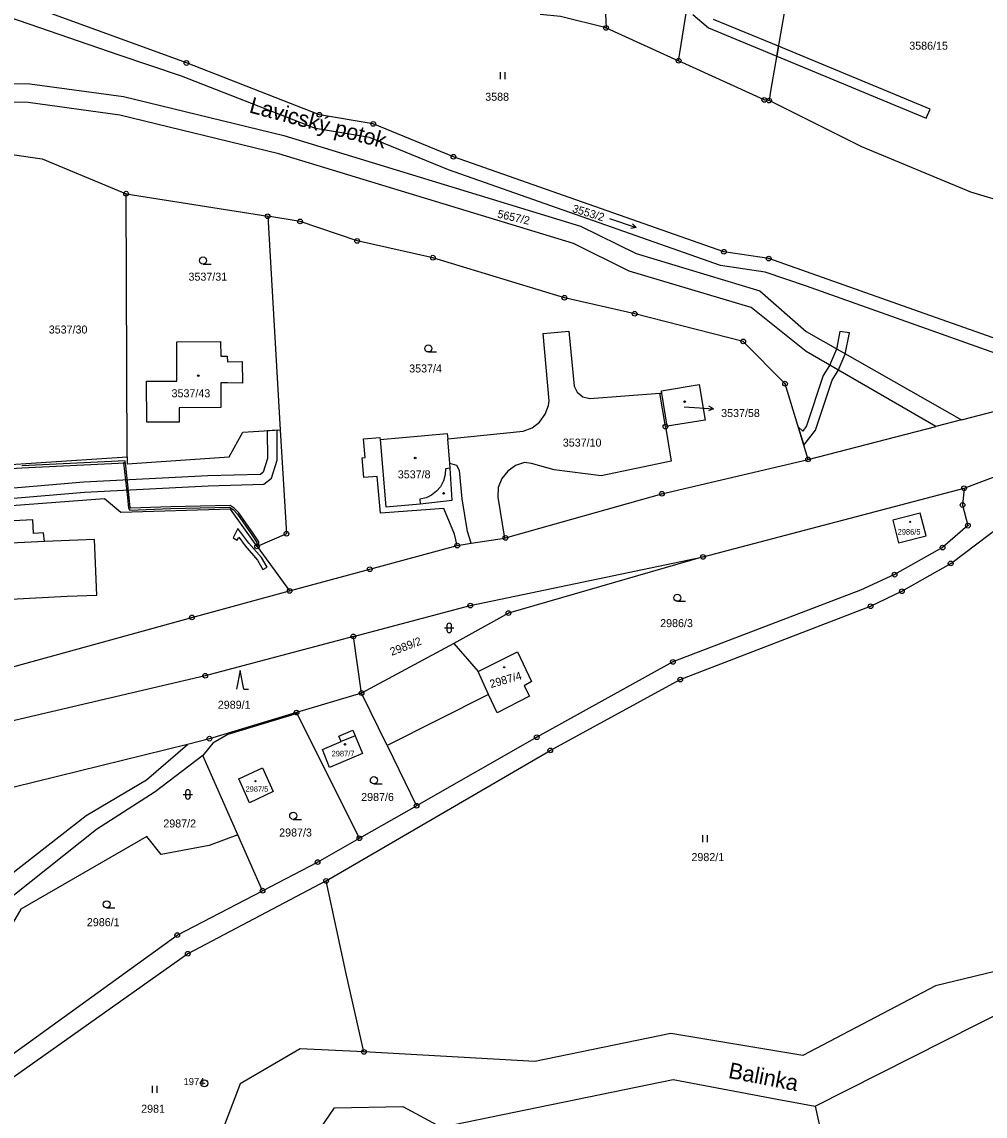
# Model space of a CAD drawing. Extents: x -644096 to -634268, y -1141430 to -1133463.
# Drawn here: x -640815.2 to -640610.5, y -1138361.1 to -1138128.6 of the extents above; entities that cross this region are included whole.
import ezdxf

# ---------------------------------------------------------------- set-up
doc = ezdxf.new("R2010")
doc.units = 0
for name, color, linetype in [('_CIVIL_CONSTRUCTION', 7, 'Continuous'), ('B_Hranice _3D', 7, 'Continuous'), ('M_Svah_Nasyp', 7, 'Continuous'), ('M_Svah_Zarez', 7, 'Continuous'), ('svrsek_osa_sjezdy', 7, 'Continuous'), ('svrsek_osa_VRT', 7, 'Continuous'), ('svrsek_popisy_VRT', 7, 'Continuous'), ('terminal_VRT', 7, 'Continuous')]:
    doc.layers.add(name, color=color, linetype=linetype)

msp = doc.modelspace()

# ---------------------------------------------------------------- linework, layer by layer
at = {"layer": '_CIVIL_CONSTRUCTION'}
for centre, radius in [((-640691.01, -1138129.89), 0.5), ((-640691.01, -1138129.89), 0.0303), ((-640780.18, -1138137.33), 0.5), ((-640780.18, -1138137.33), 0.0303), ((-640675.58, -1138136.84), 0.5), ((-640675.58, -1138136.84), 0.0303), ((-640657.38, -1138145.17), 0.5), ((-640656.38, -1138145.31), 0.5), ((-640657.38, -1138145.17), 0.0303), ((-640656.38, -1138145.31), 0.0303), ((-640751.94, -1138148.32), 0.5), ((-640751.94, -1138148.32), 0.0303), ((-640740.49, -1138150.27), 0.5), ((-640740.49, -1138150.27), 0.0303), ((-640723.45, -1138157.25), 0.5), ((-640723.45, -1138157.25), 0.0303), ((-640793, -1138165.1), 0.5), ((-640793, -1138165.1), 0.0303), ((-640762.92, -1138169.9), 0.5), ((-640762.92, -1138169.9), 0.0303), ((-640756.03, -1138171), 0.5), ((-640756.03, -1138171), 0.0303), ((-640743.91, -1138175.12), 0.5), ((-640743.91, -1138175.12), 0.0303), ((-640665.95, -1138177.45), 0.5), ((-640665.95, -1138177.45), 0.0303), ((-640727.81, -1138178.7), 0.5), ((-640727.81, -1138178.7), 0.0303), ((-640656.45, -1138178.88), 0.5), ((-640656.45, -1138178.88), 0.0303), ((-640699.85, -1138187.21), 0.5), ((-640699.85, -1138187.21), 0.0303), ((-640684.93, -1138190.61), 0.5), ((-640684.93, -1138190.61), 0.0303), ((-640661.86, -1138196.48), 0.5), ((-640661.86, -1138196.48), 0.0303), ((-640652.97, -1138205.47), 0.5), ((-640652.97, -1138205.47), 0.0303), ((-640678.39, -1138214.59), 0.5), ((-640678.39, -1138214.59), 0.0303), ((-640648.08, -1138221.55), 0.5), ((-640648.08, -1138221.55), 0.0303), ((-640679.14, -1138228.85), 0.5), ((-640614.92, -1138227.7), 0.5), ((-640614.92, -1138227.7), 0.0303), ((-640679.14, -1138228.85), 0.0303), ((-640615.25, -1138231.25), 0.5), ((-640615.25, -1138231.25), 0.0303), ((-640614.11, -1138235.64), 0.5), ((-640614.11, -1138235.64), 0.0303), ((-640758.94, -1138237.36), 0.5), ((-640758.94, -1138237.36), 0.0303), ((-640712.39, -1138238.25), 0.5), ((-640765.16, -1138240.05), 0.5), ((-640765.16, -1138240.05), 0.0303), ((-640722.64, -1138239.86), 0.5), ((-640722.64, -1138239.86), 0.0303), ((-640712.39, -1138238.25), 0.0303), ((-640619.49, -1138240.29), 0.5), ((-640619.49, -1138240.29), 0.0303), ((-640670.4, -1138242.29), 0.5), ((-640670.4, -1138242.29), 0.0303), ((-640741.23, -1138244.89), 0.5), ((-640741.23, -1138244.89), 0.0303), ((-640617.77, -1138243.67), 0.5), ((-640617.77, -1138243.67), 0.0303), ((-640629.69, -1138246.05), 0.5), ((-640629.69, -1138246.05), 0.0303), ((-640758.28, -1138249.51), 0.5), ((-640758.28, -1138249.51), 0.0303), ((-640628.13, -1138249.58), 0.5), ((-640628.13, -1138249.58), 0.0303), ((-640719.86, -1138252.63), 0.5), ((-640719.86, -1138252.63), 0.0303), ((-640711.77, -1138254.23), 0.5), ((-640711.77, -1138254.23), 0.0303), ((-640634.79, -1138252.76), 0.5), ((-640634.79, -1138252.76), 0.0303), ((-640779.02, -1138255.14), 0.5), ((-640779.02, -1138255.14), 0.0303), ((-640744.72, -1138259.18), 0.5), ((-640744.72, -1138259.18), 0.0303), ((-640676.8, -1138264.58), 0.5), ((-640676.8, -1138264.58), 0.0303), ((-640776.18, -1138267.52), 0.5), ((-640776.18, -1138267.52), 0.0303), ((-640675.23, -1138268.35), 0.5), ((-640675.23, -1138268.35), 0.0303), ((-640742.96, -1138271.2), 0.5), ((-640742.96, -1138271.2), 0.0303), ((-640756.78, -1138275.35), 0.5), ((-640756.78, -1138275.35), 0.0303), ((-640775.29, -1138280.9), 0.5), ((-640775.29, -1138280.9), 0.0303), ((-640705.73, -1138280.59), 0.5), ((-640705.73, -1138280.59), 0.0303), ((-640702.86, -1138283.39), 0.5), ((-640702.86, -1138283.39), 0.0303), ((-640731.28, -1138295.14), 0.5), ((-640731.28, -1138295.14), 0.0303), ((-640743.44, -1138302.06), 0.5), ((-640743.44, -1138302.06), 0.0303), ((-640752.31, -1138307.11), 0.5), ((-640752.31, -1138307.11), 0.0303), ((-640750.51, -1138311.12), 0.5), ((-640750.51, -1138311.12), 0.0303), ((-640764, -1138313.2), 0.5), ((-640764, -1138313.2), 0.0303), ((-640782.13, -1138322.65), 0.5), ((-640782.13, -1138322.65), 0.0303), ((-640779.9, -1138326.59), 0.5), ((-640779.9, -1138326.59), 0.0303), ((-640742.47, -1138347.47), 0.5), ((-640742.47, -1138347.47), 0.0303), ((-640776.37, -1138354.13), 0.75), ((-640776.37, -1138354.13), 0.03)]:
    msp.add_circle(centre, radius, dxfattribs=at)
at = {"layer": 'B_Hranice _3D'}
for points in [[(-640672.6, -1138127.02), (-640669.27, -1138129.88), (-640654.74, -1138135.9), (-640654.39, -1138133.77), (-640668.15, -1138128.06)], [(-640862.91, -1138233.71), (-640801.86, -1138228.52), (-640775.56, -1138227.16), (-640763.72, -1138226.82), (-640762.08, -1138225.52), (-640760.89, -1138221.7), (-640760.94, -1138215.34), (-640763.04, -1138215.46), (-640762.99, -1138221.38), (-640763.9, -1138224.28), (-640764.48, -1138224.74), (-640775.64, -1138225.06), (-640802, -1138226.42), (-640864.13, -1138231.7)], [(-640818.63, -1138223.58), (-640815.15, -1138223.36), (-640793.19, -1138222.27), (-640793.21, -1138221.87), (-640815.17, -1138222.96)]]:
    msp.add_lwpolyline(points, dxfattribs=at)
for points in [[(-640654.74, -1138135.9), (-640622.96, -1138149.08), (-640622.16, -1138147.14), (-640654.39, -1138133.77)], [(-640649, -1138218.53), (-640646.52, -1138215.34), (-640642.99, -1138204.73), (-640641.69, -1138202.69), (-640640.21, -1138199.21), (-640639.28, -1138194.67), (-640641.36, -1138194.39), (-640642.05, -1138198.17), (-640643.53, -1138201.64), (-640644.88, -1138203.75), (-640648.42, -1138214.42), (-640649.16, -1138215.55), (-640650.19, -1138214.62)], [(-640764.8, -1138239.89), (-640764.81, -1138239.11), (-640766.06, -1138237.19), (-640769.02, -1138232.93), (-640770.03, -1138231.92), (-640770.91, -1138231.34), (-640783.5, -1138231.62), (-640792.01, -1138231.94), (-640792.12, -1138231.79), (-640792.35, -1138229.64), (-640793.14, -1138222.26), (-640793.54, -1138222.3), (-640792.75, -1138229.68), (-640792.5, -1138231.93), (-640792.21, -1138232.34), (-640783.48, -1138232.02), (-640771.03, -1138231.74), (-640770.29, -1138232.24), (-640769.32, -1138233.19), (-640766.4, -1138237.41), (-640765.21, -1138239.23), (-640765.16, -1138240.05)], [(-640770.29, -1138238.26), (-640769.39, -1138238.72), (-640769.09, -1138238.12), (-640767.72, -1138239.95), (-640765.08, -1138242.96), (-640763.92, -1138244.95), (-640763.06, -1138244.45), (-640764.26, -1138242.38), (-640766.94, -1138239.33), (-640769.25, -1138236.22)]]:
    msp.add_lwpolyline(points, close=True, dxfattribs=at)
at = {"layer": 'M_Svah_Nasyp'}
for p, q in [((-640678.03, -1138214.53), (-640679.17, -1138207.49)), ((-640739.03, -1138217.34), (-640737.81, -1138231.62)), ((-640725.15, -1138223.53), (-640725.2, -1138224.74)), ((-640724.13, -1138223.45), (-640725.15, -1138223.53)), ((-640724.13, -1138223.45), (-640724.22, -1138222.46)), ((-640723.72, -1138230.24), (-640724.13, -1138223.45)), ((-640725.58, -1138226.14), (-640726.22, -1138227.37)), ((-640725.2, -1138224.74), (-640725.58, -1138226.14)), ((-640727.02, -1138228.31), (-640728.13, -1138229.17)), ((-640726.22, -1138227.37), (-640727.02, -1138228.31)), ((-640737.81, -1138231.62), (-640730.49, -1138231.01)), ((-640729.27, -1138229.7), (-640730.59, -1138230.02)), ((-640730.59, -1138230.02), (-640730.49, -1138231.01)), ((-640730.49, -1138231.01), (-640723.72, -1138230.24)), ((-640728.13, -1138229.17), (-640729.27, -1138229.7)), ((-640810.33, -1138239.03), (-640828.54, -1138239.84)), ((-640715.99, -1138271.55), (-640718.16, -1138266.65)), ((-640744.36, -1138280.31), (-640747.3, -1138281.5))]:
    msp.add_line(p, q, dxfattribs=at)
at = {"layer": 'M_Svah_Zarez'}
for centre, radius in [((-640777.67, -1138203.76), 0.175), ((-640674.31, -1138209.31), 0.175), ((-640731.58, -1138221.25), 0.175), ((-640725.53, -1138228.78), 0.175), ((-640626.39, -1138234.83), 0.123), ((-640712.67, -1138265.74), 0.117), ((-640746.49, -1138282.1), 0.175), ((-640765.49, -1138289.92), 0.117)]:
    msp.add_circle(centre, radius, dxfattribs=at)
at = {"layer": 'svrsek_osa_sjezdy'}
for p, q in [((-640713.45, -1138140.78), (-640713.45, -1138139.28)), ((-640712.45, -1138140.78), (-640712.45, -1138139.28)), ((-640690.31, -1138170.37), (-640684.64, -1138172.32)), ((-640684.64, -1138172.32), (-640685.73, -1138172.48)), ((-640684.64, -1138172.32), (-640685.4, -1138171.53)), ((-640776.67, -1138180.05), (-640774.92, -1138180.05)), ((-640728.78, -1138198.73), (-640727.03, -1138198.73)), ((-640675.85, -1138251.71), (-640674.1, -1138251.71)), ((-640725.34, -1138257.36), (-640723.34, -1138257.36)), ((-640724.84, -1138256.86), (-640724.84, -1138257.86)), ((-640723.84, -1138257.86), (-640723.84, -1138256.86)), ((-640768.77, -1138266.41), (-640769.52, -1138270.41)), ((-640768.02, -1138270.41), (-640768.77, -1138266.41)), ((-640768.02, -1138270.41), (-640767.02, -1138270.41)), ((-640740.35, -1138290.47), (-640738.6, -1138290.47)), ((-640780.88, -1138292.74), (-640778.88, -1138292.74)), ((-640780.38, -1138292.24), (-640780.38, -1138293.24)), ((-640779.38, -1138293.24), (-640779.38, -1138292.24)), ((-640757.5, -1138298.04), (-640755.75, -1138298.04)), ((-640670.44, -1138302.89), (-640670.44, -1138301.39)), ((-640669.44, -1138302.89), (-640669.44, -1138301.39)), ((-640797.15, -1138316.85), (-640795.4, -1138316.85)), ((-640787.38, -1138356.15), (-640787.38, -1138354.65)), ((-640786.38, -1138356.15), (-640786.38, -1138354.65))]:
    msp.add_line(p, q, dxfattribs=at)
for centre in [(-640776.67, -1138179.3), (-640728.78, -1138197.98), (-640675.85, -1138250.96), (-640740.35, -1138289.72), (-640757.5, -1138297.29), (-640797.15, -1138316.1)]:
    msp.add_circle(centre, 0.75, dxfattribs=at)
for centre, start, end in [((-640724.34, -1138256.86), 0, 180), ((-640724.34, -1138257.86), 180, 359.9879), ((-640779.88, -1138292.24), 0, 180), ((-640779.88, -1138293.24), 180, 359.9879)]:
    msp.add_arc(centre, 0.5, start, end, dxfattribs=at)
at = {"layer": 'svrsek_popisy_VRT'}
for p, q in [((-640674.39, -1138210.39), (-640671.18, -1138210.63)), ((-640671.18, -1138210.63), (-640668.19, -1138210.84)), ((-640668.19, -1138210.84), (-640669.22, -1138211.27)), ((-640668.19, -1138210.84), (-640669.15, -1138210.27))]:
    msp.add_line(p, q, dxfattribs=at)
at = {"layer": 'terminal_VRT'}
for p, q in [((-640691.01, -1138129.89), (-640675.58, -1138136.84)), ((-640793, -1138165.1), (-640762.92, -1138169.9)), ((-640792.79, -1138221), (-640793, -1138165.1)), ((-640762.92, -1138169.9), (-640760.25, -1138215.3)), ((-640678.39, -1138214.59), (-640679.57, -1138207.52)), ((-640648.08, -1138221.55), (-640620.96, -1138214.55)), ((-640615.44, -1138213.12), (-640620.96, -1138214.55)), ((-640818.57, -1138222.75), (-640792.79, -1138221)), ((-640670.4, -1138242.29), (-640614.92, -1138227.7)), ((-640765.16, -1138240.05), (-640758.28, -1138249.51)), ((-640722.64, -1138239.86), (-640719.67, -1138239.39)), ((-640719.67, -1138239.39), (-640712.57, -1138238.28)), ((-640670.4, -1138242.29), (-640711.77, -1138254.23)), ((-640711.77, -1138254.23), (-640723.34, -1138260.67)), ((-640742.96, -1138271.2), (-640744.72, -1138259.18)), ((-640723.34, -1138260.67), (-640742.96, -1138271.2)), ((-640742.96, -1138271.2), (-640756.78, -1138275.35)), ((-640737.5, -1138282.38), (-640742.96, -1138271.2)), ((-640756.78, -1138275.35), (-640756.67, -1138275.57)), ((-640769.26, -1138301.31), (-640776.7, -1138284.47)), ((-640737.5, -1138282.38), (-640731.28, -1138295.14)), ((-640743.44, -1138302.06), (-640731.28, -1138295.14)), ((-640764, -1138313.2), (-640769.26, -1138301.31)), ((-640646.6, -1138358.96), (-640595.1, -1138333)), ((-640646.6, -1138358.96), (-640640.49, -1138385.68))]:
    msp.add_line(p, q, dxfattribs=at)
for points in [[(-640675.58, -1138136.84), (-640675.31, -1138135.16), (-640665.31, -1138072.71), (-640658.19, -1138032.78)], [(-640680.21, -1138042.45), (-640688.66, -1138081.55), (-640691.89, -1138110.84), (-640691.08, -1138128.39), (-640691.01, -1138129.89)], [(-641244.21, -1138086.95), (-641234.4, -1138092.05), (-641201.79, -1138101.76), (-641172.76, -1138115.04), (-641152.82, -1138121.22), (-641127.58, -1138125.33), (-641093.99, -1138131.84), (-641066.97, -1138139.72), (-641041.29, -1138141.09), (-641021.94, -1138140.66), (-640939.51, -1138137.08), (-640892.07, -1138138.59), (-640868.78, -1138141.01), (-640813.5, -1138141.75), (-640793.59, -1138144.46), (-640759.49, -1138152.75), (-640696.46, -1138171.98), (-640684.63, -1138177.83), (-640658.32, -1138185.71), (-640648.46, -1138194.4), (-640615.44, -1138213.12)], [(-640649.66, -1138106.73), (-640656.04, -1138143.34), (-640656.38, -1138145.31)], [(-640554.01, -1138196.37), (-640554.62, -1138195.82), (-640565.38, -1138195.25), (-640588.06, -1138203.04), (-640621, -1138191.39), (-640656.45, -1138178.88), (-640665.95, -1138177.45), (-640723.45, -1138157.25), (-640740.49, -1138150.27), (-640751.94, -1138148.32), (-640780.18, -1138137.33), (-640820.55, -1138122.56)], [(-640589.06, -1138205.87), (-640648.41, -1138184.73), (-640657.18, -1138181.8), (-640666.68, -1138180.37), (-640724.52, -1138160.06), (-640741.32, -1138153.17), (-640752.74, -1138151.23), (-640781.24, -1138140.14), (-640794.52, -1138135.66), (-640826.43, -1138124.69)], [(-640620.96, -1138214.55), (-640648.48, -1138198.63), (-640660.2, -1138189.32), (-640686.1, -1138181.57), (-640697.94, -1138175.71), (-640760.55, -1138156.61), (-640794.33, -1138148.4), (-640813.8, -1138145.75), (-640869.01, -1138145.01), (-640892.34, -1138142.58), (-640939.51, -1138141.08), (-641021.86, -1138143.66), (-641041.34, -1138144.09), (-641067.48, -1138142.7), (-641094.7, -1138134.76), (-641128.11, -1138128.28)], [(-640691.01, -1138129.89), (-640700.68, -1138127.42), (-640704.99, -1138127.01)], [(-640656.38, -1138145.31), (-640657.38, -1138145.17), (-640675.58, -1138136.84)], [(-640605.93, -1138167.06), (-640613.51, -1138164.81), (-640636.65, -1138155.13), (-640656.38, -1138145.31)], [(-640818.22, -1138156.64), (-640810.82, -1138157.67), (-640793, -1138165.1)], [(-640648.08, -1138221.55), (-640652.97, -1138205.47), (-640661.86, -1138196.48), (-640684.93, -1138190.61), (-640699.85, -1138187.21), (-640727.81, -1138178.7), (-640743.91, -1138175.12), (-640756.03, -1138171), (-640762.92, -1138169.9)], [(-640724.67, -1138217.17), (-640708.62, -1138215.59), (-640706.74, -1138214.85), (-640705.14, -1138213.65), (-640703.97, -1138211.98), (-640703.24, -1138210.11), (-640703.13, -1138209.1), (-640704.4, -1138194.84), (-640698.9, -1138194.28), (-640697.78, -1138205.97), (-640697.13, -1138207.3), (-640695.94, -1138208.25), (-640694.48, -1138208.62), (-640679.57, -1138207.52)], [(-640768.28, -1138205.33), (-640771.48, -1138205.26), (-640772.91, -1138205.32), (-640772.87, -1138210.52), (-640781.74, -1138210.59), (-640781.76, -1138213.62), (-640788.64, -1138213.67), (-640788.71, -1138204.94), (-640782.26, -1138204.94), (-640782.26, -1138196.61), (-640772.95, -1138196.51), (-640772.89, -1138199.61), (-640771.5, -1138199.6), (-640771.49, -1138200.83), (-640768.34, -1138200.77), (-640768.28, -1138205.33)], [(-640679.57, -1138207.52), (-640679.17, -1138207.49), (-640679.25, -1138207), (-640671.21, -1138205.67), (-640669.94, -1138213.24), (-640678.03, -1138214.53), (-640678.39, -1138214.59)], [(-640615.44, -1138213.12), (-640599.14, -1138208.91), (-640589.06, -1138205.87)], [(-640678.39, -1138214.59), (-640677.17, -1138221.94), (-640692.02, -1138225.03), (-640702.01, -1138223.8), (-640706.84, -1138222.4), (-640708.36, -1138222.2), (-640710.29, -1138222.87), (-640711.92, -1138224.04), (-640713.15, -1138225.63), (-640713.92, -1138227.52), (-640714.04, -1138229.56), (-640712.57, -1138238.28)], [(-640614.92, -1138227.7), (-640591.6, -1138218.91), (-640570.46, -1138214.03)], [(-640792.79, -1138221), (-640792.78, -1138222.5), (-640771.09, -1138221.04), (-640768.23, -1138215.77), (-640760.25, -1138215.3)], [(-640760.25, -1138215.3), (-640758.94, -1138237.36), (-640765.16, -1138240.05)], [(-640722.64, -1138239.86), (-640723.24, -1138237.43), (-640725.48, -1138231.99), (-640738.94, -1138232.96), (-640739.69, -1138225.21), (-640742.47, -1138225.42), (-640742.86, -1138221.22), (-640742.24, -1138221.17), (-640742.58, -1138217.18), (-640739.08, -1138216.89), (-640739.03, -1138217.34), (-640724.76, -1138216.09), (-640724.67, -1138217.17)], [(-640719.67, -1138239.39), (-640720.46, -1138236.9), (-640721.59, -1138229.97), (-640722.15, -1138223.93), (-640722.72, -1138222.83), (-640724.22, -1138222.46), (-640724.67, -1138217.17)], [(-640712.57, -1138238.28), (-640712.39, -1138238.25), (-640679.14, -1138228.85), (-640648.08, -1138221.55)], [(-640614.92, -1138227.7), (-640615.25, -1138231.25), (-640614.11, -1138235.64), (-640619.49, -1138240.29), (-640629.69, -1138246.05), (-640636.9, -1138249.38), (-640676.8, -1138264.58), (-640705.73, -1138280.59), (-640731.28, -1138295.14)], [(-640765.16, -1138240.05), (-640770.83, -1138232.12), (-640794.11, -1138232.84), (-640797.57, -1138229.94), (-640870.08, -1138235.38)], [(-640750.51, -1138311.12), (-640702.86, -1138283.39), (-640675.23, -1138268.35), (-640634.79, -1138252.76), (-640628.13, -1138249.58), (-640617.77, -1138243.67), (-640604.03, -1138233.33), (-640597.35, -1138229.74)], [(-640515.79, -1138232.3), (-640526.2, -1138234.31), (-640531.6, -1138261.46), (-640533.02, -1138266.77), (-640553.39, -1138273.79), (-640578.49, -1138276.65), (-640584.98, -1138284.48), (-640589.48, -1138310.3), (-640600.18, -1138317.81), (-640604.25, -1138329.38), (-640621.03, -1138333.44), (-640649.21, -1138348.25), (-640677.21, -1138343.55), (-640706.12, -1138349.5), (-640742.47, -1138347.47)], [(-640630.09, -1138234.44), (-640628.86, -1138239.27), (-640622.96, -1138237.78), (-640624.27, -1138232.96), (-640630.09, -1138234.44)], [(-640810.33, -1138239.03), (-640810.54, -1138237.15), (-640812.69, -1138237.32), (-640812.85, -1138234.37), (-640825.24, -1138235.05), (-640825.13, -1138236.91), (-640828.69, -1138237.09), (-640828.54, -1138239.84), (-640860.85, -1138241.52), (-640865.24, -1138241.75), (-640864.87, -1138248), (-640860.46, -1138247.76), (-640860.11, -1138253.54), (-640805.52, -1138250.59), (-640799.21, -1138250.4), (-640799.74, -1138238.56), (-640810.33, -1138239.03)], [(-640758.28, -1138249.51), (-640741.23, -1138244.89), (-640722.64, -1138239.86)], [(-640744.72, -1138259.18), (-640719.86, -1138252.63), (-640670.4, -1138242.29)], [(-640886.31, -1138280.91), (-640878.24, -1138279.23), (-640830.28, -1138269.28), (-640779.02, -1138255.14), (-640758.28, -1138249.51)], [(-640744.72, -1138259.18), (-640776.18, -1138267.52), (-640844.95, -1138283.61), (-640876.15, -1138291.07)], [(-640723.34, -1138260.67), (-640718.16, -1138266.65), (-640709.83, -1138262.48), (-640706.88, -1138268.77), (-640708.43, -1138269.66), (-640707.3, -1138271.9), (-640714.17, -1138275.39), (-640715.99, -1138271.55), (-640737.5, -1138282.38)], [(-640756.78, -1138275.35), (-640775.29, -1138280.9), (-640779.95, -1138282.14)], [(-640756.67, -1138275.57), (-640771.37, -1138280.04), (-640774.58, -1138281.87), (-640776.7, -1138284.47)], [(-640743.44, -1138302.06), (-640747.88, -1138293.17), (-640756.67, -1138275.57)], [(-640744.86, -1138279.12), (-640744.36, -1138280.31), (-640742.75, -1138284.07), (-640749.77, -1138287.06), (-640751.27, -1138283.18), (-640747.3, -1138281.5), (-640747.78, -1138280.36), (-640744.86, -1138279.12)], [(-640779.95, -1138282.14), (-640821.45, -1138292.33), (-640848.62, -1138291.32), (-640876.15, -1138291.07)], [(-640865.26, -1138329.94), (-640857.33, -1138334.26), (-640847.56, -1138327.14), (-640843.02, -1138328.91), (-640836.64, -1138320.36), (-640838.49, -1138318.28), (-640836.89, -1138316.92), (-640827.9, -1138309.28), (-640823.55, -1138314.4), (-640801.48, -1138297.24), (-640788.66, -1138289.67), (-640779.95, -1138282.14)], [(-640776.7, -1138284.47), (-640786.83, -1138292.17), (-640799.3, -1138300.23), (-640820.17, -1138316.79), (-640818.86, -1138318.06), (-640832.48, -1138335.65), (-640837.01, -1138341.67)], [(-640761.76, -1138292.15), (-640766.8, -1138294.53), (-640769.04, -1138289.4), (-640764.06, -1138287.12), (-640761.76, -1138292.15)], [(-640769.26, -1138301.31), (-640775.34, -1138303.63), (-640785.53, -1138305.51), (-640788.6, -1138301.7), (-640815.4, -1138317.13), (-640830.33, -1138342.73)], [(-640764, -1138313.2), (-640752.31, -1138307.11), (-640743.44, -1138302.06)], [(-640750.51, -1138311.12), (-640779.9, -1138326.59), (-640820.48, -1138355.29)], [(-640742.47, -1138347.47), (-640746.32, -1138330.52), (-640750.51, -1138311.12)], [(-640823.11, -1138352.16), (-640782.13, -1138322.65), (-640764, -1138313.2)], [(-640742.47, -1138347.47), (-640756.04, -1138346.81), (-640768.8, -1138354.25), (-640776.26, -1138373.95), (-640768.01, -1138397.76), (-640774.93, -1138414.24), (-640785.91, -1138416.73)], [(-640775.05, -1138430.24), (-640757.86, -1138405.56), (-640761.2, -1138377.6), (-640748.74, -1138359.33), (-640734.2, -1138359.06), (-640726.04, -1138363.43), (-640676.72, -1138353.29), (-640654.66, -1138357.51), (-640646.6, -1138358.96)]]:
    msp.add_lwpolyline(points, dxfattribs=at)

# ---------------------------------------------------------------- texts
at = {"layer": '_CIVIL_CONSTRUCTION'}
msp.add_text('1974', height=1.5, dxfattribs=at).set_placement((-640780.82, -1138354.51))
at = {"layer": 'svrsek_osa_VRT'}
for s, height, p in [('3586/15', 1.7, (-640626.57, -1138134.51)), ('3588', 1.7, (-640716.69, -1138145.36)), ('3537/31', 1.7, (-640779.75, -1138183.59)), ('3537/30', 1.7, (-640809.45, -1138194.81)), ('3537/4', 1.7, (-640732.85, -1138203.09)), ('3537/43', 1.7, (-640783.35, -1138208.36)), ('3537/58', 1.7, (-640666.55, -1138212.56)), ('3537/10', 1.7, (-640700.2, -1138218.84)), ('3537/8', 1.7, (-640735.27, -1138225.59)), ('2986/5', 1.19, (-640629.05, -1138237.55)), ('2986/3', 1.7, (-640679.51, -1138257.2)), ('2989/1', 1.7, (-640773.52, -1138274.54)), ('2987/7', 1.19, (-640749.34, -1138284.67)), ('2987/5', 1.14, (-640767.62, -1138292.16)), ('2987/6', 1.7, (-640743.05, -1138294.14)), ('2987/2', 1.7, (-640785.1, -1138299.77)), ('2987/3', 1.7, (-640760.48, -1138301.69)), ('2982/1', 1.7, (-640672.86, -1138306.91)), ('2986/1', 1.7, (-640801.35, -1138320.74)), ('2981', 1.7, (-640789.81, -1138360.38))]:
    msp.add_text(s, height=height, dxfattribs=at).set_placement(p)
for s, rotation, p in [('3553/2', 343, (-640698.32, -1138168.97)), ('5657/2', 347, (-640714.22, -1138170.15)), ('2989/2', 21, (-640736.54, -1138263.31)), ('2987/4', 16, (-640715.47, -1138270.15))]:
    msp.add_text(s, height=1.7, rotation=rotation, dxfattribs=at).set_placement(p)
at = {"layer": 'svrsek_popisy_VRT'}
for s, rotation, p in [('Lavicský potok', 345, (-640767.03, -1138147.81)), ('Balinka', 349, (-640665.18, -1138352.96))]:
    msp.add_text(s, height=3.4, rotation=rotation, dxfattribs=at).set_placement(p)

doc.saveas('drawing.dxf')
